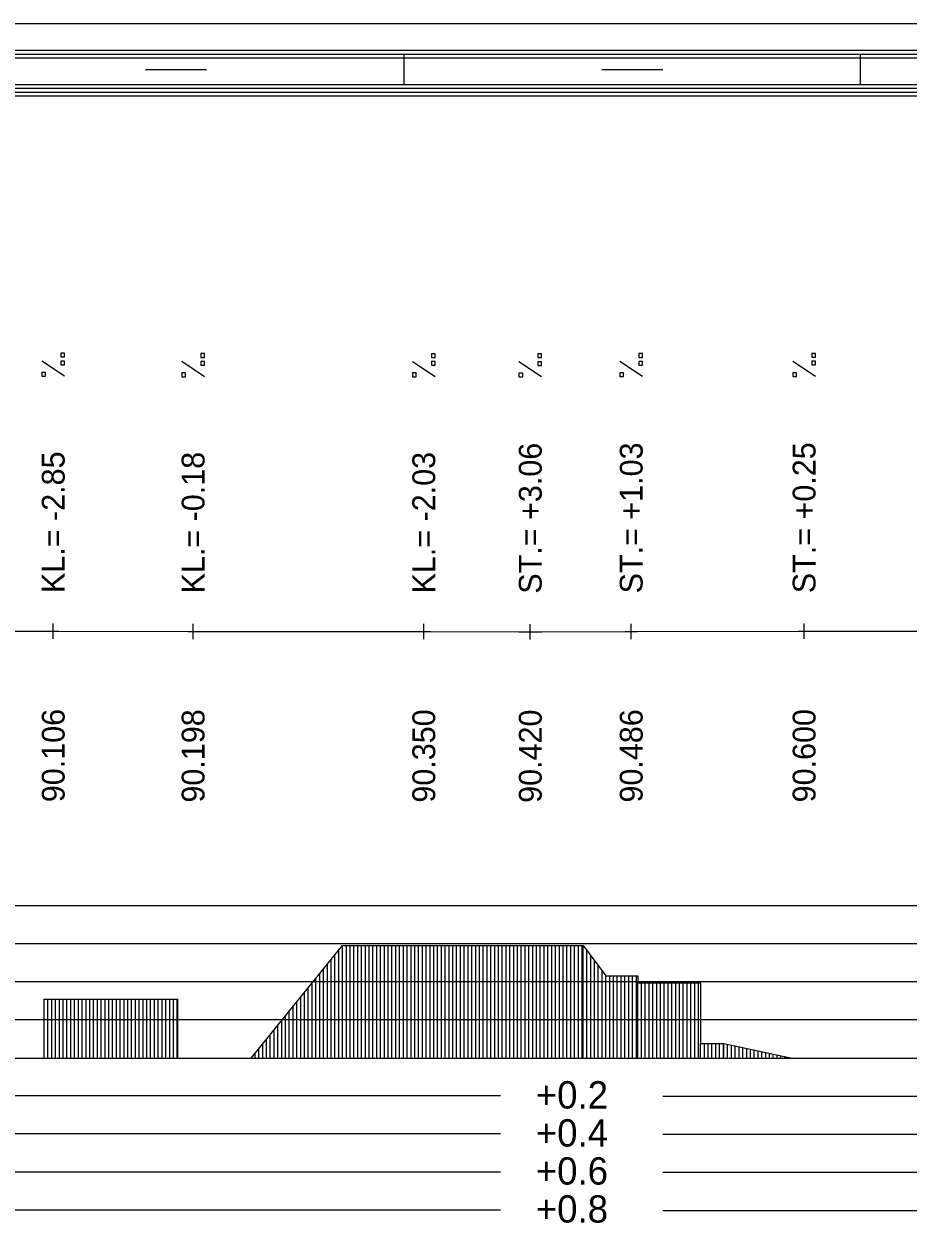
# Model space of a CAD drawing. Extents: x 2 to 10148, y 0 to 380.
# Drawn here: x 9310 to 9368.1, y 301.2 to 380 of the extents above; entities that cross this region are included whole.
import ezdxf

# ---------------------------------------------------------------- set-up
doc = ezdxf.new("R2010")
doc.units = 0
for name, color, linetype in [('NIVELETA_CARA', 7, 'Continuous'), ('NIVELETA_TEXT', 7, 'Continuous'), ('RAM', 7, 'Continuous'), ('ZRYCHL_CARA_C', 7, 'Continuous'), ('ZRYCHL_RASTR', 7, 'Continuous'), ('ZRYCHL_TEXT', 7, 'Continuous')]:
    doc.layers.add(name, color=color, linetype=linetype)

msp = doc.modelspace()

# ---------------------------------------------------------------- linework, layer by layer
at = {"layer": 'NIVELETA_CARA'}
for p, q in [((9311.934, 339.584), (9311.934, 340.584)), ((9349.927, 339.561), (9349.927, 340.561)), ((9361.291, 339.573), (9361.291, 340.573)), ((9301.485, 340.087), (9311.569, 340.084)), ((9311.569, 340.084), (9311.934, 340.084)), ((9311.934, 340.084), (9312.299, 340.083)), ((9312.299, 340.083), (9320.782, 340.059)), ((9320.782, 340.059), (9321.128, 340.058)), ((9321.128, 339.558), (9321.128, 340.558)), ((9321.128, 340.058), (9321.475, 340.058)), ((9321.475, 340.058), (9335.83, 340.055)), ((9335.83, 340.055), (9336.291, 340.055)), ((9336.291, 339.555), (9336.291, 340.555)), ((9336.291, 340.055), (9336.752, 340.054)), ((9336.752, 340.054), (9342.528, 340.042)), ((9342.528, 340.042), (9343.291, 340.041)), ((9343.291, 339.541), (9343.291, 340.541)), ((9343.291, 340.041), (9344.054, 340.043)), ((9344.054, 340.043), (9349.521, 340.06)), ((9349.521, 340.06), (9349.927, 340.061)), ((9349.927, 340.061), (9350.333, 340.062)), ((9350.333, 340.062), (9360.901, 340.072)), ((9360.901, 340.072), (9361.291, 340.073)), ((9361.291, 340.073), (9361.681, 340.073)), ((9361.681, 340.073), (9370.609, 340.075))]:
    msp.add_line(p, q, dxfattribs=at)
at = {"layer": 'NIVELETA_TEXT'}
for p, q in [((9312.682, 358.352), (9312.435, 358.352)), ((9312.435, 358.352), (9312.435, 358.109)), ((9312.435, 358.109), (9312.439, 358.105)), ((9312.435, 358.105), (9312.682, 358.105)), ((9312.682, 358.105), (9312.682, 358.352)), ((9321.876, 358.326), (9321.629, 358.326)), ((9321.629, 358.326), (9321.629, 358.083)), ((9321.629, 358.083), (9321.633, 358.079)), ((9321.629, 358.079), (9321.876, 358.079)), ((9321.876, 358.079), (9321.876, 358.326)), ((9337.039, 358.323), (9336.792, 358.323)), ((9336.792, 358.323), (9336.792, 358.08)), ((9336.792, 358.08), (9336.796, 358.076)), ((9336.792, 358.076), (9337.039, 358.076)), ((9337.039, 358.076), (9337.039, 358.323)), ((9344.039, 358.309), (9343.792, 358.309)), ((9343.792, 358.309), (9343.792, 358.066)), ((9343.792, 358.066), (9343.796, 358.062)), ((9343.792, 358.062), (9344.039, 358.062)), ((9344.039, 358.062), (9344.039, 358.309)), ((9350.675, 358.33), (9350.427, 358.33)), ((9350.427, 358.33), (9350.427, 358.087)), ((9350.427, 358.087), (9350.432, 358.082)), ((9350.427, 358.082), (9350.675, 358.082)), ((9350.675, 358.082), (9350.675, 358.33)), ((9362.039, 358.341), (9361.792, 358.341)), ((9361.792, 358.341), (9361.792, 358.098)), ((9361.792, 358.098), (9361.796, 358.094)), ((9361.792, 358.094), (9362.039, 358.094)), ((9362.039, 358.094), (9362.039, 358.341)), ((9312.681, 356.836), (9311.187, 357.827)), ((9312.682, 357.841), (9312.435, 357.841)), ((9312.435, 357.841), (9312.435, 357.598)), ((9312.435, 357.598), (9312.439, 357.593)), ((9312.435, 357.593), (9312.682, 357.593)), ((9312.682, 357.593), (9312.682, 357.841)), ((9321.875, 356.81), (9320.381, 357.801)), ((9321.876, 357.815), (9321.629, 357.815)), ((9321.629, 357.815), (9321.629, 357.572)), ((9321.629, 357.572), (9321.633, 357.567)), ((9321.629, 357.567), (9321.876, 357.567)), ((9321.876, 357.567), (9321.876, 357.815)), ((9337.038, 356.807), (9335.544, 357.798)), ((9337.039, 357.812), (9336.792, 357.812)), ((9336.792, 357.812), (9336.792, 357.569)), ((9336.792, 357.569), (9336.796, 357.564)), ((9336.792, 357.564), (9337.039, 357.564)), ((9337.039, 357.564), (9337.039, 357.812)), ((9344.038, 356.793), (9342.544, 357.784)), ((9344.039, 357.798), (9343.792, 357.798)), ((9343.792, 357.798), (9343.792, 357.555)), ((9343.792, 357.555), (9343.796, 357.55)), ((9343.792, 357.55), (9344.039, 357.55)), ((9344.039, 357.55), (9344.039, 357.798)), ((9350.673, 356.813), (9349.18, 357.804)), ((9350.675, 357.818), (9350.427, 357.818)), ((9350.427, 357.818), (9350.427, 357.575)), ((9350.427, 357.575), (9350.432, 357.571)), ((9350.427, 357.571), (9350.675, 357.571)), ((9350.675, 357.571), (9350.675, 357.818)), ((9362.038, 356.825), (9360.544, 357.816)), ((9362.039, 357.83), (9361.792, 357.83)), ((9361.792, 357.83), (9361.792, 357.587)), ((9361.792, 357.587), (9361.796, 357.582)), ((9361.792, 357.582), (9362.039, 357.582)), ((9362.039, 357.582), (9362.039, 357.83)), ((9311.434, 357.084), (9311.187, 357.084)), ((9311.187, 357.084), (9311.187, 356.841)), ((9311.187, 356.841), (9311.192, 356.836)), ((9311.187, 356.836), (9311.434, 356.836)), ((9311.434, 356.836), (9311.434, 357.084)), ((9320.629, 357.058), (9320.381, 357.058)), ((9320.381, 357.058), (9320.381, 356.815)), ((9320.381, 356.815), (9320.386, 356.81)), ((9320.381, 356.81), (9320.629, 356.81)), ((9320.629, 356.81), (9320.629, 357.058)), ((9335.791, 357.055), (9335.544, 357.055)), ((9335.544, 357.055), (9335.544, 356.812)), ((9335.544, 356.812), (9335.549, 356.807)), ((9335.544, 356.807), (9335.791, 356.807)), ((9335.791, 356.807), (9335.791, 357.055)), ((9342.791, 357.041), (9342.544, 357.041)), ((9342.544, 357.041), (9342.544, 356.798)), ((9342.544, 356.798), (9342.549, 356.793)), ((9342.544, 356.793), (9342.791, 356.793)), ((9342.791, 356.793), (9342.791, 357.041)), ((9349.427, 357.061), (9349.18, 357.061)), ((9349.18, 357.061), (9349.18, 356.818)), ((9349.18, 356.818), (9349.184, 356.813)), ((9349.18, 356.813), (9349.427, 356.813)), ((9349.427, 356.813), (9349.427, 357.061)), ((9360.791, 357.073), (9360.544, 357.073)), ((9360.544, 357.073), (9360.544, 356.83)), ((9360.544, 356.83), (9360.549, 356.825)), ((9360.544, 356.825), (9360.791, 356.825)), ((9360.791, 356.825), (9360.791, 357.073))]:
    msp.add_line(p, q, dxfattribs=at)
at = {"layer": 'RAM'}
for p, q in [((9867.82, 380), (9138.15, 380)), ((9867.82, 378.25), (9138.15, 378.25)), ((9867.82, 378), (9138.15, 378)), ((9867.82, 377.75), (9138.15, 377.75)), ((9335, 376), (9335, 378)), ((9365, 376), (9365, 378)), ((9318, 377), (9322, 377)), ((9348, 377), (9352, 377)), ((9867.82, 376), (9138.15, 376)), ((9867.82, 375.75), (9138.15, 375.75)), ((9867.82, 375.5), (9138.15, 375.5)), ((9867.82, 375.25), (9138.15, 375.25))]:
    msp.add_line(p, q, dxfattribs=at)
at = {"layer": 'ZRYCHL_CARA_C'}
for p, q in [((9324.952, 312), (9330.952, 319.423)), ((9330.952, 312), (9330.952, 319.423)), ((9330.952, 319.423), (9346.763, 319.423)), ((9331.202, 312), (9331.202, 319.423)), ((9331.452, 312), (9331.452, 319.423)), ((9331.702, 312), (9331.702, 319.423)), ((9331.952, 312), (9331.952, 319.423)), ((9332.202, 312), (9332.202, 319.423)), ((9332.452, 312), (9332.452, 319.423)), ((9332.702, 312), (9332.702, 319.423)), ((9332.952, 312), (9332.952, 319.423)), ((9333.202, 312), (9333.202, 319.423)), ((9333.452, 312), (9333.452, 319.423)), ((9333.702, 312), (9333.702, 319.423)), ((9333.952, 312), (9333.952, 319.423)), ((9334.202, 312), (9334.202, 319.423)), ((9334.452, 312), (9334.452, 319.423)), ((9334.702, 312), (9334.702, 319.423)), ((9334.952, 312), (9334.952, 319.423)), ((9335.202, 312), (9335.202, 319.423)), ((9335.452, 312), (9335.452, 319.423)), ((9335.702, 312), (9335.702, 319.423)), ((9335.952, 312), (9335.952, 319.423)), ((9336.202, 312), (9336.202, 319.423)), ((9336.452, 312), (9336.452, 319.423)), ((9336.702, 312), (9336.702, 319.423)), ((9336.952, 312), (9336.952, 319.423)), ((9337.202, 312), (9337.202, 319.423)), ((9337.452, 312), (9337.452, 319.423)), ((9337.702, 312), (9337.702, 319.423)), ((9337.952, 312), (9337.952, 319.423)), ((9338.202, 312), (9338.202, 319.423)), ((9338.452, 312), (9338.452, 319.423)), ((9338.702, 312), (9338.702, 319.423)), ((9338.952, 312), (9338.952, 319.423)), ((9339.202, 312), (9339.202, 319.423)), ((9339.452, 312), (9339.452, 319.423)), ((9339.702, 312), (9339.702, 319.423)), ((9339.952, 312), (9339.952, 319.423)), ((9340.202, 312), (9340.202, 319.423)), ((9340.452, 312), (9340.452, 319.423)), ((9340.702, 312), (9340.702, 319.423)), ((9340.952, 312), (9340.952, 319.423)), ((9341.202, 312), (9341.202, 319.423)), ((9341.452, 312), (9341.452, 319.423)), ((9341.702, 312), (9341.702, 319.423)), ((9341.952, 312), (9341.952, 319.423)), ((9342.202, 312), (9342.202, 319.423)), ((9342.452, 312), (9342.452, 319.423)), ((9342.702, 312), (9342.702, 319.423)), ((9342.952, 312), (9342.952, 319.423)), ((9343.202, 312), (9343.202, 319.423)), ((9343.452, 312), (9343.452, 319.423)), ((9343.702, 312), (9343.702, 319.423)), ((9343.952, 312), (9343.952, 319.423)), ((9344.202, 312), (9344.202, 319.423)), ((9344.452, 312), (9344.452, 319.423)), ((9344.702, 312), (9344.702, 319.423)), ((9344.952, 312), (9344.952, 319.423)), ((9345.202, 312), (9345.202, 319.423)), ((9345.452, 312), (9345.452, 319.423)), ((9345.702, 312), (9345.702, 319.423)), ((9345.952, 312), (9345.952, 319.423)), ((9346.202, 312), (9346.202, 319.423)), ((9346.452, 312), (9346.452, 319.423)), ((9346.702, 312), (9346.702, 319.423)), ((9346.763, 312), (9346.763, 319.423)), ((9346.763, 319.423), (9348.263, 317.414)), ((9330.202, 312), (9330.202, 318.495)), ((9330.452, 312), (9330.452, 318.805)), ((9330.702, 312), (9330.702, 319.114)), ((9347.013, 312), (9347.013, 319.089)), ((9347.263, 312), (9347.263, 318.754)), ((9329.702, 312), (9329.702, 317.877)), ((9329.952, 312), (9329.952, 318.186)), ((9347.513, 312), (9347.513, 318.419)), ((9347.763, 312), (9347.763, 318.084)), ((9348.013, 312), (9348.013, 317.749)), ((9328.952, 312), (9328.952, 316.949)), ((9329.202, 312), (9329.202, 317.258)), ((9329.452, 312), (9329.452, 317.567)), ((9348.263, 312), (9348.263, 317.414)), ((9348.263, 317.414), (9350.35, 317.414)), ((9348.513, 312), (9348.513, 317.414)), ((9348.763, 312), (9348.763, 317.414)), ((9349.013, 312), (9349.013, 317.414)), ((9349.263, 312), (9349.263, 317.414)), ((9349.513, 312), (9349.513, 317.414)), ((9349.763, 312), (9349.763, 317.414)), ((9350.013, 312), (9350.013, 317.414)), ((9350.263, 312), (9350.263, 317.414)), ((9350.35, 317.414), (9350.35, 316.955)), ((9350.35, 312), (9350.35, 316.955)), ((9350.35, 316.955), (9354.485, 316.955)), ((9350.6, 312), (9350.6, 316.955)), ((9350.85, 312), (9350.85, 316.955)), ((9351.1, 312), (9351.1, 316.955)), ((9351.35, 312), (9351.35, 316.955)), ((9351.6, 312), (9351.6, 316.955)), ((9351.85, 312), (9351.85, 316.955)), ((9352.1, 312), (9352.1, 316.955)), ((9352.35, 312), (9352.35, 316.955)), ((9352.6, 312), (9352.6, 316.955)), ((9352.85, 312), (9352.85, 316.955)), ((9353.1, 312), (9353.1, 316.955)), ((9353.35, 312), (9353.35, 316.955)), ((9353.6, 312), (9353.6, 316.955)), ((9353.85, 312), (9353.85, 316.955)), ((9354.1, 312), (9354.1, 316.955)), ((9354.35, 312), (9354.35, 316.955)), ((9354.485, 316.955), (9354.485, 312.963)), ((9328.452, 312), (9328.452, 316.33)), ((9328.702, 312), (9328.702, 316.64)), ((9311.339, 312), (9311.339, 315.894)), ((9311.339, 312), (9311.339, 315.894)), ((9311.339, 315.894), (9320.106, 315.894)), ((9311.589, 312), (9311.589, 315.894)), ((9311.839, 312), (9311.839, 315.894)), ((9312.089, 312), (9312.089, 315.894)), ((9312.339, 312), (9312.339, 315.894)), ((9312.589, 312), (9312.589, 315.894)), ((9312.839, 312), (9312.839, 315.894)), ((9313.089, 312), (9313.089, 315.894)), ((9313.339, 312), (9313.339, 315.894)), ((9313.589, 312), (9313.589, 315.894)), ((9313.839, 312), (9313.839, 315.894)), ((9314.089, 312), (9314.089, 315.894)), ((9314.339, 312), (9314.339, 315.894)), ((9314.589, 312), (9314.589, 315.894)), ((9314.839, 312), (9314.839, 315.894)), ((9315.089, 312), (9315.089, 315.894)), ((9315.339, 312), (9315.339, 315.894)), ((9315.589, 312), (9315.589, 315.894)), ((9315.839, 312), (9315.839, 315.894)), ((9316.089, 312), (9316.089, 315.894)), ((9316.339, 312), (9316.339, 315.894)), ((9316.589, 312), (9316.589, 315.894)), ((9316.839, 312), (9316.839, 315.894)), ((9317.089, 312), (9317.089, 315.894)), ((9317.339, 312), (9317.339, 315.894)), ((9317.589, 312), (9317.589, 315.894)), ((9317.839, 312), (9317.839, 315.894)), ((9318.089, 312), (9318.089, 315.894)), ((9318.339, 312), (9318.339, 315.894)), ((9318.589, 312), (9318.589, 315.894)), ((9318.839, 312), (9318.839, 315.894)), ((9319.089, 312), (9319.089, 315.894)), ((9319.339, 312), (9319.339, 315.894)), ((9319.589, 312), (9319.589, 315.894)), ((9319.839, 312), (9319.839, 315.894)), ((9320.089, 312), (9320.089, 315.894)), ((9320.106, 315.894), (9320.106, 312)), ((9327.702, 312), (9327.702, 315.402)), ((9327.952, 312), (9327.952, 315.712)), ((9328.202, 312), (9328.202, 316.021)), ((9327.202, 312), (9327.202, 314.784)), ((9327.452, 312), (9327.452, 315.093)), ((9326.452, 312), (9326.452, 313.856)), ((9326.702, 312), (9326.702, 314.165)), ((9326.952, 312), (9326.952, 314.474)), ((9325.952, 312), (9325.952, 313.237)), ((9326.202, 312), (9326.202, 313.547)), ((9325.202, 312), (9325.202, 312.309)), ((9325.452, 312), (9325.452, 312.619)), ((9325.702, 312), (9325.702, 312.928)), ((9354.485, 312), (9354.485, 312.963)), ((9354.485, 312.963), (9356.015, 312.963)), ((9354.735, 312), (9354.735, 312.963)), ((9354.985, 312), (9354.985, 312.963)), ((9355.235, 312), (9355.235, 312.963)), ((9355.485, 312), (9355.485, 312.963)), ((9355.735, 312), (9355.735, 312.963)), ((9355.985, 312), (9355.985, 312.963)), ((9356.015, 312), (9356.015, 312.963)), ((9356.015, 312.963), (9360.515, 312)), ((9356.265, 312), (9356.265, 312.91)), ((9356.515, 312), (9356.515, 312.856)), ((9356.765, 312), (9356.765, 312.803)), ((9357.015, 312), (9357.015, 312.749)), ((9357.265, 312), (9357.265, 312.696)), ((9357.515, 312), (9357.515, 312.642)), ((9357.765, 312), (9357.765, 312.589)), ((9358.015, 312), (9358.015, 312.535)), ((9358.265, 312), (9358.265, 312.482)), ((9358.515, 312), (9358.515, 312.428)), ((9358.765, 312), (9358.765, 312.375)), ((9359.015, 312), (9359.015, 312.321)), ((9359.265, 312), (9359.265, 312.268)), ((9359.515, 312), (9359.515, 312.214)), ((9138.15, 312), (9867.821, 312)), ((9359.765, 312), (9359.765, 312.161)), ((9360.015, 312), (9360.015, 312.107)), ((9360.265, 312), (9360.265, 312.054)), ((9360.515, 312), (9360.515, 312))]:
    msp.add_line(p, q, dxfattribs=at)
at = {"layer": 'ZRYCHL_RASTR'}
for p, q in [((9141.492, 322.042), (9548.225, 322.042)), ((9141.492, 319.542), (9548.225, 319.542)), ((9141.492, 317.042), (9548.41, 317.042)), ((9141.492, 314.542), (9548.318, 314.542)), ((9141.492, 309.542), (9341.342, 309.542)), ((9352, 309.5), (9968.331, 309.5)), ((9141.492, 307.042), (9341.342, 307.042)), ((9352, 307), (9968.386, 307)), ((9141.492, 304.542), (9341.342, 304.542)), ((9352, 304.5), (9968.375, 304.5)), ((9141.492, 302.042), (9341.342, 302.042)), ((9352, 302), (9968.242, 302))]:
    msp.add_line(p, q, dxfattribs=at)

# ---------------------------------------------------------------- texts
at = {"layer": 'NIVELETA_TEXT'}
for s, p in [('ST.= +1.03', (9350.677, 342.561)), ('ST.= +0.25', (9362.041, 342.573)), ('KL.= -2.85', (9312.684, 342.584)), ('KL.= -0.18', (9321.878, 342.558)), ('KL.= -2.03', (9337.041, 342.555)), ('ST.= +3.06', (9344.041, 342.541)), ('90.106', (9312.684, 328.834)), ('90.198', (9321.878, 328.808)), ('90.350', (9337.041, 328.805)), ('90.420', (9344.041, 328.791)), ('90.486', (9350.677, 328.811)), ('90.600', (9362.041, 328.823))]:
    msp.add_text(s, height=1.5, rotation=90, dxfattribs=at).set_placement(p)
at = {"layer": 'ZRYCHL_TEXT'}
for s, p in [('+0.2', (9343.652, 308.692)), ('+0.4', (9343.652, 306.192)), ('+0.6', (9343.652, 303.692)), ('+0.8', (9343.652, 301.192))]:
    msp.add_text(s, height=1.8, dxfattribs=at).set_placement(p)

doc.saveas('drawing.dxf')
